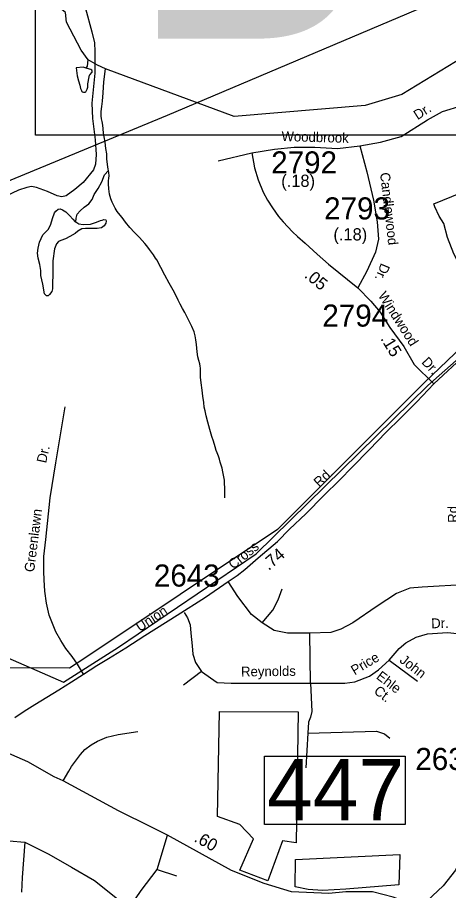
# Model space of a CAD drawing. Extents: x 1551653 to 1702041, y 811336 to 920032.
# Drawn here: x 1674929 to 1677807, y 851082 to 856913 of the extents above; entities that cross this region are included whole.
import ezdxf

# ---------------------------------------------------------------- set-up
doc = ezdxf.new("R2010")
doc.units = 0
for name, color, linetype in [('Old_Level_10', 7, 'Continuous'), ('Old_Level_11', 7, 'Continuous'), ('Old_Level_17', 7, 'Continuous'), ('Old_Level_3', 7, 'Continuous'), ('Old_Level_31', 7, 'Continuous'), ('Old_Level_32', 7, 'Continuous'), ('Old_Level_35', 7, 'Continuous'), ('Old_Level_48', 7, 'Continuous'), ('Old_Level_49', 7, 'Continuous'), ('Old_Level_56', 7, 'Continuous'), ('Old_Level_59', 7, 'Continuous'), ('Old_Level_62', 7, 'Continuous'), ('Old_Level_8', 7, 'Continuous')]:
    doc.layers.add(name, color=color, linetype=linetype)

msp = doc.modelspace()

# ---------------------------------------------------------------- linework, layer by layer
at = {"layer": 'Old_Level_3'}
msp.add_lwpolyline([(1681886.056, 856127.908), (1675049.538, 856127.908), (1675049.538, 858872.121), (1675049.538, 859046.51), (1677623.023, 859046.51), (1681886.056, 859046.51), (1681886.056, 856127.908)], dxfattribs=at)
at = {"layer": 'Old_Level_31'}
msp.add_lwpolyline([(1676577.639, 851979.612), (1677517.726, 851979.612), (1677517.726, 851522.563), (1676577.639, 851522.563), (1676577.639, 851979.612)], dxfattribs=at)
at = {"layer": 'Old_Level_32'}
msp.add_line((1677006.545, 855266.19), (1677202.787, 855107.534), dxfattribs=at)
for points in [[(1677216.052, 856056.714), (1677353.766, 856080.835), (1677491.48, 856118.739), (1677667.065, 856229.005), (1677766.907, 856284.138), (1677897.736, 856325.488), (1678083.65, 856373.729), (1678238.578, 856439.199), (1678352.192, 856535.682), (1678427.935, 856663.176), (1678458.92, 856866.479)], [(1676270.118, 855954.661), (1676493.904, 856009.794), (1676645.389, 856033.915), (1676776.217, 856047.698), (1676913.931, 856047.698), (1677065.416, 856037.361), (1677216.052, 856056.714)], [(1677216.052, 856056.714), (1677261.315, 855882.84), (1677306.073, 855693.321), (1677330.173, 855548.597), (1677340.501, 855431.44), (1677319.844, 855345.294), (1677261.315, 855217.8), (1677202.787, 855107.534)], [(1678174.882, 854884.147), (1678088.681, 854979.339), (1677980.969, 855091.542), (1677901.835, 855221.347), (1677842.484, 855333.551), (1677800.718, 855443.555), (1677776.538, 855535.958), (1677745.763, 855586.56), (1677714.988, 855648.162), (1677708.394, 855667.963), (1677829.294, 855716.365), (1678066.699, 855813.168), (1678148.032, 855854.969)], [(1677202.787, 855107.534), (1677288.858, 855018.093), (1677350.83, 854945.731), (1677416.244, 854842.357), (1677509.2, 854714.862), (1677578.058, 854594.258), (1677708.545, 854466.09)], [(1678174.882, 854884.147), (1678145.444, 854800.618), (1678092.688, 854651.012), (1677950.463, 854225.559), (1677888.913, 853963.749), (1677899.904, 853668.939), (1677913.203, 853373.71), (1677921.996, 853138.301), (1677928.367, 852791.76), (1677941.556, 852635.555), (1677956.943, 852461.749), (1677943.925, 852078.144), (1677930.735, 851838.335), (1677922.066, 851562.081), (1677915.472, 851401.475), (1677902.283, 851317.872), (1677853.923, 851216.668), (1677770.392, 851113.265), (1677700.049, 851045.063), (1677620.125, 850967.628)], [(1677708.545, 854466.09), (1677771.743, 854524.791), (1677861.546, 854608.99), (1677940.946, 854675.493), (1678000.043, 854728.291), (1678081.546, 854800.692), (1678174.882, 854884.147)], [(1674911.749, 852237.495), (1674974.649, 852280.297), (1675045.551, 852324.897), (1675124.551, 852373.296), (1675205.649, 852421.695), (1675290.751, 852475.996), (1675369.849, 852526.396), (1675459.051, 852584.595), (1675536.049, 852631.094), (1675653.549, 852702.796), (1675779.349, 852784.296), (1675996.248, 852921.894), (1676184.749, 853040.194), (1676336.986, 853145.339), (1676395.847, 853185.994), (1676446.648, 853224.994), (1676536.247, 853303.195), (1676664.547, 853412.693), (1676746.247, 853494.993), (1676854.445, 853596.892), (1676974.947, 853720.494), (1677079.146, 853822.492), (1677167.046, 853912.692), (1677277.345, 854024.592), (1677391.744, 854142.292), (1677485.747, 854236.491), (1677596.045, 854346.29), (1677708.545, 854466.09)], [(1677620.125, 850967.628), (1677437.525, 851037.447), (1677299.618, 851071.954), (1677122.307, 851071.954), (1677008.261, 851060.633), (1676757.836, 851071.954), (1676576.247, 851129.299), (1676358.888, 851214.909), (1675930.192, 851451.299), (1675823.45, 851504.698), (1675603.45, 851613.199), (1675235.351, 851814.796), (1675173.852, 851841.998), (1674997.75, 851941.696), (1674856.949, 852002.496), (1674707.852, 852051.597)]]:
    msp.add_lwpolyline(points, dxfattribs=at)
at = {"layer": 'Old_Level_35'}
for p, q in [((1676885.662, 852466.699), (1676881.249, 852800.669)), ((1677410.93, 852620.839), (1677600.732, 852479.543)), ((1676157.351, 852543.769), (1676038.173, 852453.853)), ((1676868.007, 852132.728), (1676854.764, 851901.517)), ((1675861.783, 851222.051), (1675930.192, 851451.299)), ((1675861.783, 851222.051), (1675991.166, 851180.155))]:
    msp.add_line(p, q, dxfattribs=at)
for points in [[(1675384.192, 856972.912), (1675424.972, 856816.596), (1675443.173, 856744.059), (1675445.775, 856685.875), (1675445.775, 856541.718), (1675424.961, 856341.007), (1675430.167, 856238.533), (1675447.521, 856096.112), (1675455.268, 855997.697), (1675450.062, 855932.565), (1675437.915, 855896.091), (1675368.696, 855809.7), (1675311.429, 855763.674), (1675253.295, 855722.858), (1675225.529, 855714.174), (1675194.293, 855722.858), (1675130.084, 855749.779), (1675057.199, 855778.437), (1675023.36, 855783.648), (1674992.124, 855777.569), (1674936.104, 855759.343), (1674802.483, 855696.816)], [(1676493.904, 856009.794), (1676511.047, 855909.089), (1676537.346, 855828.489), (1676569.748, 855745.789), (1676598.649, 855693.191), (1676631.647, 855640.491), (1676672.546, 855583.588), (1676703.849, 855548.988), (1676766.549, 855481.688), (1676797.946, 855450.99), (1676849.048, 855405.888), (1676930.802, 855331.661), (1677006.545, 855266.19)], [(1675369.849, 852526.396), (1675329.15, 852593.295), (1675294.15, 852643.994), (1675253.251, 852698.895), (1675218.35, 852751.596), (1675185.449, 852810.296), (1675168.35, 852854.696), (1675141.65, 852921.195), (1675123.35, 853001.693), (1675110.951, 853081.893), (1675108.451, 853155.994), (1675105.551, 853212.093), (1675106.231, 853312.834), (1675119.334, 853425.24), (1675147.361, 853705.632), (1675184.785, 853939.415), (1675248.427, 854312.229)], [(1676563.44, 852869.176), (1676492.816, 852924.837), (1676400.122, 853044.725), (1676336.986, 853145.339)], [(1677936.197, 853126.076), (1677631.63, 853108.95), (1677547.764, 853100.387), (1677459.484, 853066.133), (1677331.478, 852980.499), (1677168.159, 852869.176), (1677088.708, 852826.359), (1677022.497, 852804.951), (1676881.249, 852800.669)], [(1676563.44, 852869.176), (1676634.064, 852954.81), (1676669.376, 853023.316), (1676695.861, 853096.104)], [(1676042.587, 852937.683), (1676064.657, 852903.429), (1676082.313, 852856.33), (1676086.727, 852800.669), (1676095.555, 852715.036), (1676099.969, 852659.374), (1676117.625, 852603.712), (1676157.351, 852543.769)], [(1676881.249, 852800.669), (1676731.172, 852800.669), (1676642.892, 852817.795), (1676563.44, 852869.176)], [(1677410.93, 852620.839), (1677477.14, 852697.909), (1677521.28, 852736.444), (1677591.904, 852774.979), (1677666.943, 852796.387), (1677799.363, 852804.951), (1677950.746, 852790.296)], [(1676885.662, 852466.699), (1677115.191, 852466.699), (1677181.402, 852475.262), (1677278.509, 852513.797), (1677340.306, 852556.613), (1677410.93, 852620.839)], [(1676157.351, 852543.769), (1676263.288, 852470.98), (1676355.982, 852466.699), (1676885.662, 852466.699)], [(1676885.662, 852466.699), (1676894.491, 852278.304), (1676885.662, 852239.769), (1676872.421, 852205.516), (1676868.007, 852132.728)], [(1675235.351, 851814.796), (1675272.651, 851878.097), (1675289.35, 851909.698), (1675322.25, 851955.098), (1675348.95, 851990.596), (1675379.648, 852023.995), (1675422.348, 852055.098), (1675462.85, 852078.296), (1675525.449, 852105.097), (1675601.849, 852123.496), (1675732.348, 852144.897)], [(1676868.007, 852132.728), (1677327.064, 852145.572), (1677380.032, 852128.446), (1677415.344, 852098.474)], [(1674506.511, 851417.687), (1674559.479, 851400.561), (1674590.378, 851396.279), (1674700.728, 851396.279), (1674872.874, 851413.406), (1674977.446, 851404.184)], [(1674977.446, 851404.184), (1674959.909, 851168.73), (1674956.104, 851069.704)], [(1674977.446, 851404.184), (1675138.762, 851324.883), (1675290.977, 851237.285), (1675443.192, 851149.686), (1675675.32, 850963.062)], [(1675675.32, 850963.062), (1675755.233, 851081.131), (1675861.783, 851222.051)]]:
    msp.add_lwpolyline(points, dxfattribs=at)
at = {"layer": 'Old_Level_48'}
msp.add_lwpolyline([(1680775.795, 854544.299), (1680328.887, 854641.004), (1680340.966, 856248.709), (1679399.289, 856449.273), (1679147.325, 856129.92), (1678828.17, 855760.142), (1678458.624, 855323.132), (1678208.602, 855010.577), (1677647.541, 854474.601), (1676665.685, 853491.979), (1675365.045, 852624.208), (1675275.822, 852566.419), (1674818.323, 852569.643)], dxfattribs=at)
at = {"layer": 'Old_Level_49'}
for points in [[(1674790.957, 852666.784), (1675236.487, 852473.676), (1675602.812, 852706.395), (1676523.573, 853330.28), (1677668.349, 854455.185), (1678179.314, 854904.276), (1678407.99, 855131.788), (1678541.032, 855291.973), (1678876.401, 855712.399), (1679165.257, 856078.799), (1679482.031, 856463.775), (1680340.966, 856248.709), (1680328.887, 854641.004), (1680729.83, 854567.437)], [(1676278.534, 852278.07), (1676802.789, 852276.094), (1676789.816, 851400.198), (1676699.004, 851413.175), (1676601.704, 851147.162), (1676413.592, 851218.531), (1676504.404, 851426.151), (1676413.592, 851523.472), (1676264.4, 851575.377), (1676278.534, 852278.07)], [(1676785.554, 851288.17), (1677481.557, 851322.407), (1677475.852, 851119.835), (1677122.146, 851091.304), (1676965.26, 851082.745), (1676871.128, 851088.451), (1676782.701, 851105.569), (1676785.554, 851288.17)]]:
    msp.add_lwpolyline(points, dxfattribs=at)
at = {"layer": 'Old_Level_56'}
msp.add_lwpolyline([(1658056.153, 847053.995), (1658642.585, 847434.49), (1659307.778, 847869.817), (1659997.143, 848323.061), (1660793.113, 848832.771), (1661317.196, 849168.109), (1662048.943, 849658.711), (1662732.387, 850115.879), (1663434.003, 850590.888), (1663897.7, 850898.837), (1664365.32, 851202.904), (1664738.338, 851460.066), (1664875.444, 851550.332), (1665347.956, 851760.249), (1665856.439, 851987.644), (1666371.13, 852215.114), (1666960.046, 852471.494), (1667669.083, 852779.927), (1672104.156, 854678.59), (1675930.75, 856261.388), (1682296.236, 858958.483), (1686555.226, 862371.176)], dxfattribs=at)
at = {"layer": 'Old_Level_59'}
msp.add_lwpolyline([(1678796.573, 856618.817), (1678381.65, 856706.067), (1678097.551, 856708.579), (1677955.552, 856678.641), (1677494.595, 856399.155), (1677251.608, 856325.337), (1676375.523, 856251.21), (1675515.866, 856569.007), (1675462.529, 856594.775), (1675402.323, 856630.877), (1675354.569, 856695.404), (1675256.554, 856881.233), (1675249.582, 856947.055), (1675215.544, 856973.967), (1675200.575, 857099.049), (1675175.558, 857122.528), (1675065.548, 857676.22), (1674925.497, 857892.447), (1674636.579, 858131.384), (1674005.019, 858498.786), (1673911.367, 858541.102), (1673892.548, 858697.994), (1673877.476, 858839.48)], dxfattribs=at)
at = {"layer": 'Old_Level_62'}
for points in [[(1675387.787, 856574.988), (1675397.22, 856588.726), (1675402.323, 856630.877)], [(1675387.787, 856574.988), (1675367.077, 856581.088), (1675321.145, 856577.089), (1675328.835, 856523.673), (1675336.627, 856489.019), (1675344.521, 856460.979), (1675350.775, 856439.448), (1675356.312, 856425.402), (1675358.157, 856419.661), (1675362.258, 856417.098), (1675370.153, 856415.252), (1675380.303, 856415.098), (1675386.044, 856417.405), (1675390.35, 856424.735), (1675394.657, 856433.655), (1675398.45, 856446.728), (1675398.655, 856468.822), (1675406.96, 856517.111), (1675410.958, 856526.903), (1675413.829, 856532.593), (1675425.517, 856545.46), (1675426.952, 856548.689), (1675427.055, 856555.303), (1675425.209, 856561.044), (1675418.033, 856565.299), (1675411.061, 856568.734), (1675387.787, 856574.988)], [(1675536.143, 855890.78), (1675534.195, 855899.033), (1675530.401, 855931.124), (1675526.71, 855968.956), (1675525.172, 856002.636), (1675519.328, 856038.827), (1675513.792, 856079.223), (1675507.948, 856115.414), (1675504.257, 856139.252), (1675500.669, 856169.702), (1675498.721, 856193.591), (1675494.927, 856219.068), (1675491.031, 856235.575), (1675487.135, 856255.311), (1675487.443, 856285.71), (1675491.851, 856319.288), (1675496.157, 856353.634), (1675500.566, 856409.356), (1675505.18, 856483.073), (1675515.866, 856569.007)], [(1675318.07, 855547.267), (1675320.018, 855573.513), (1675328.425, 855598.735), (1675348.315, 855621.341), (1675374.561, 855647.075), (1675406.755, 855668.555), (1675426.85, 855696.903), (1675441.101, 855730.276), (1675467.04, 855770.773), (1675491.441, 855816.192), (1675509.793, 855862.637), (1675536.143, 855890.78)], [(1676313.495, 853705.232), (1676313.495, 853715.024), (1676313.803, 853743.782), (1676313.905, 853771.669), (1676312.367, 853799.608), (1676310.419, 853821.753), (1676306.728, 853845.642), (1676300.987, 853877.783), (1676295.04, 853901.724), (1676283.455, 853943.759), (1676277.611, 853961.957), (1676271.869, 853981.796), (1676262.027, 854004.147), (1676256.08, 854019.834), (1676248.288, 854046.285), (1676238.548, 854082.58), (1676226.963, 854113.953), (1676213.327, 854160.243), (1676199.794, 854208.892), (1676190.156, 854252.619), (1676182.467, 854286.401), (1676176.52, 854311.161), (1676172.932, 854340.791), (1676167.19, 854382.724), (1676161.654, 854423.017), (1676156.118, 854473.204), (1676152.324, 854511.036), (1676150.684, 854537.333), (1676150.684, 854551.277), (1676150.991, 854570.962), (1676148.941, 854583.368), (1676147.198, 854599.003), (1676139.201, 854621.302), (1676133.562, 854646.831), (1676129.666, 854678.922), (1676124.232, 854729.109), (1676120.438, 854759.559), (1676114.697, 854787.549), (1676108.853, 854813.128), (1676093.167, 854849.525), (1676059.846, 854915.86), (1676046.107, 854942.414), (1676032.164, 854968.2), (1676016.58, 854997.983), (1676002.841, 855024.537), (1675977.21, 855075.134), (1675959.575, 855106.661), (1675941.736, 855137.367), (1675914.054, 855192.937), (1675859.1, 855294.181), (1675851.205, 855305.818), (1675837.159, 855328.271), (1675811.733, 855362.412), (1675791.945, 855388.249), (1675779.847, 855402.5), (1675744.27, 855442.588), (1675710.539, 855476.934), (1675678.859, 855509.588), (1675651.074, 855545.421), (1675629.339, 855576.23), (1675615.6, 855592.121), (1675593.762, 855616.317), (1675581.972, 855638.771), (1675562.287, 855678.5), (1675552.444, 855702.491), (1675543.935, 855733.864), (1675539.013, 855768.466), (1675537.27, 855802.967), (1675537.578, 855822.652), (1675539.731, 855839.004), (1675541.781, 855854.588), (1675540.039, 855876.785), (1675536.143, 855890.78)], [(1675318.07, 855547.267), (1675340.01, 855535.322), (1675368.102, 855530.708), (1675416.085, 855532.964), (1675456.172, 855546.139), (1675484.059, 855557.878), (1675494.209, 855560.133), (1675506.205, 855563.927), (1675518.2, 855560.441), (1675522.199, 855552.136), (1675520.046, 855538.244), (1675507.948, 855520.456), (1675489.801, 855508.512), (1675461.811, 855502.514), (1675413.829, 855502.616), (1675383.891, 855502.463), (1675359.798, 855500.463), (1675331.808, 855485.443), (1675313.661, 855469.398), (1675279.725, 855451.2), (1675249.89, 855435.462), (1675219.44, 855423.774), (1675203.446, 855415.828), (1675188.784, 855400.552), (1675177.199, 855367.949), (1675164.691, 855287.824), (1675164.588, 855251.684), (1675164.281, 855187.708), (1675164.076, 855144.185), (1675163.973, 855117.938), (1675163.768, 855101.483), (1675157.924, 855083.541), (1675143.673, 855061.754), (1675133.523, 855053.757), (1675123.68, 855053.911), (1675109.839, 855066.47), (1675097.946, 855132.446), (1675084.31, 855190.117), (1675084.413, 855222.105), (1675078.671, 855262.449), (1675066.778, 855304.536), (1675062.882, 855338.267), (1675066.881, 855371.793), (1675075.288, 855412.701), (1675099.587, 855460.632), (1675135.778, 855498.464), (1675151.772, 855531.733), (1675162.333, 855570.13), (1675176.276, 855607.654), (1675186.426, 855619.701), (1675200.472, 855631.748), (1675214.416, 855633.901), (1675230.512, 855627.8), (1675252.453, 855615.857), (1675278.29, 855589.148), (1675298.18, 855564.952), (1675314.071, 855549.01), (1675318.07, 855547.267)]]:
    msp.add_lwpolyline(points, dxfattribs=at)

# ---------------------------------------------------------------- texts
at = {"layer": 'Old_Level_10'}
for s, rotation, p in [('Dr.', 77.3067778, (1675119.998, 853932.684)), ('Greenlawn', 82.7376278, (1675040.027, 853205.568)), ('Dr.', 1.6422861, (1677692.364, 852832.893)), ('Price', 30.9814167, (1677180.429, 852518.164)), ('John', 322.2335556, (1677475.498, 852610.881)), ('Reynolds', 0.7700361, (1676422.438, 852510.866)), ('Ehle', 322.2335556, (1677319.875, 852501.49)), ('Ct.', 322.2335556, (1677303.609, 852403.764))]:
    msp.add_text(s, height=65.6167, rotation=rotation, dxfattribs=at).set_placement(p)
at = {"layer": 'Old_Level_11'}
for s, rotation, p in [('Dr.', 32.5612639, (1677600.411, 856226.724)), ('Woodbrook', 358.3440972, (1676691.277, 856088.048)), ('Candlewood', 276.5436556, (1677349.8, 855874.097)), ('Dr.', 247.2645583, (1677358.025, 855276.549)), ('Windwood', 302.5628944, (1677334.099, 855056.353)), ('Dr.', 312.8231806, (1677623.182, 854607.684)), ('Rd.', 43.0660417, (1676943.713, 853771.815)), ('Rd.', 90.6199306, (1677869.137, 853538.12)), ('Cross', 38.9847028, (1676369.858, 853224.251)), ('Union', 33.4550194, (1675746.406, 852807.74))]:
    msp.add_text(s, height=65.6167, rotation=rotation, dxfattribs=at).set_placement(p)
at = {"layer": 'Old_Level_17'}
for s, rotation, p in [('(.18)', 359.9212361, (1676690.264, 855781.589)), ('(.18)', 359.9212361, (1677038.638, 855423.895)), ('.05', 320.5944056, (1676839.404, 855181.418)), ('.15', 301.358, (1677350.162, 854767.825)), ('.74', 40.4790861, (1676606.571, 853215.422)), ('.60', 331.12695, (1676102.792, 851412.691))]:
    msp.add_text(s, height=82.0208, rotation=rotation, dxfattribs=at).set_placement(p)
at = {"layer": 'Old_Level_3'}
msp.add_text('B-4510', height=1788.0542, dxfattribs=at).set_placement((1675671.879, 856771.846))
at = {"layer": 'Old_Level_31'}
msp.add_text('447', height=410.1042, dxfattribs=at).set_placement((1676596.398, 851550.879))
at = {"layer": 'Old_Level_8'}
for s, p in [('2792', (1676623.389, 855870.954)), ('2793', (1676976.793, 855563.918)), ('2794', (1676964.72, 854848.174)), ('2643', (1675840.151, 853111.719)), ('2637', (1677585.563, 851886.537))]:
    msp.add_text(s, height=147.6375, dxfattribs=at).set_placement(p)

doc.saveas('drawing.dxf')
